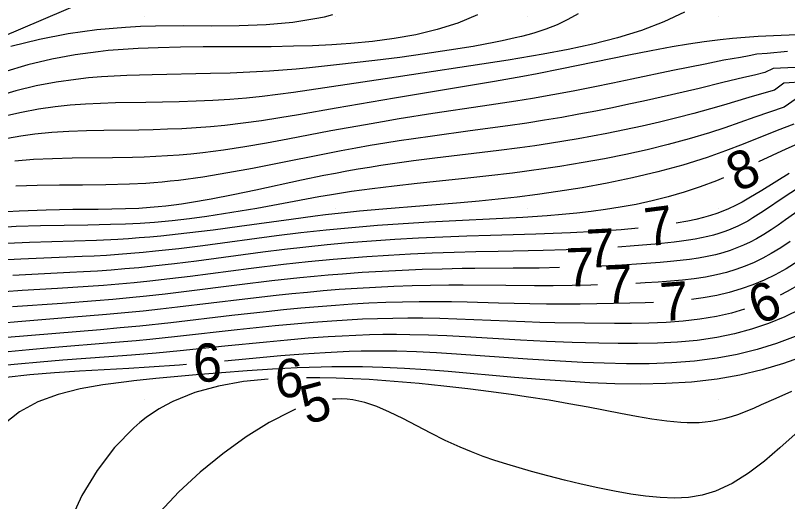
# Model space of a CAD drawing. Extents: x 2602990 to 2605851, y 618069 to 619180.
# Drawn here: x 2603223.26 to 2603263.62, y 618484.68 to 618510.06 of the extents above; entities that cross this region are included whole.
import ezdxf

# ---------------------------------------------------------------- set-up
doc = ezdxf.new("R2010")
doc.units = 0
for name, color, linetype in [('DTM Contours Major', 7, 'Continuous'), ('DTM Contours Major Text', 7, 'Continuous'), ('DTM Contours Minor', 7, 'Continuous'), ('DTM Contours Minor Text', 7, 'Continuous'), ('Exist DTM Crownline', 7, 'Continuous'), ('Exist DTM QL2 LIDAR Elevation Point', 7, 'Continuous'), ('Exist Roads EOP', 7, 'Continuous'), ('PH Exist DTM Obscure Area', 7, 'Continuous')]:
    doc.layers.add(name, color=color, linetype=linetype)

msp = doc.modelspace()

# ---------------------------------------------------------------- linework, layer by layer
at = {"layer": 'DTM Contours Major'}
for points in [[(2603264.071, 618505.713), (2603263.443, 618505.268), (2603262.673, 618505.018), (2603261.902, 618504.751), (2603260.337, 618504.201), (2603259.533, 618503.936), (2603258.47, 618503.616), (2603257.381, 618503.323), (2603256.274, 618503.054), (2603255.159, 618502.81), (2603254.044, 618502.587), (2603252.936, 618502.386), (2603252.323, 618502.282), (2603251.713, 618502.184), (2603251.102, 618502.091), (2603249.871, 618501.918), (2603249.244, 618501.837), (2603248.008, 618501.69), (2603246.751, 618501.552), (2603244.256, 618501.289), (2603243.055, 618501.156), (2603241.911, 618501.018), (2603240.815, 618500.868), (2603239.771, 618500.707), (2603239.115, 618500.595), (2603237.821, 618500.359), (2603235.866, 618499.993), (2603235.011, 618499.843), (2603234.139, 618499.699), (2603233.253, 618499.566), (2603232.353, 618499.446), (2603231.444, 618499.342), (2603230.526, 618499.259), (2603229.771, 618499.207), (2603229.005, 618499.169), (2603228.222, 618499.143), (2603227.035, 618499.12), (2603225.809, 618499.106), (2603224.558, 618499.083), (2603223.297, 618499.039), (2603222.039, 618498.958)], [(2603264.005, 618493.304), (2603263.033, 618492.94), (2603262.026, 618492.628), (2603260.99, 618492.369), (2603259.93, 618492.167), (2603258.752, 618492.014), (2603257.563, 618491.922), (2603256.374, 618491.88), (2603255.194, 618491.879), (2603254.035, 618491.907), (2603252.907, 618491.952), (2603251.736, 618492.011), (2603250.022, 618492.115), (2603246.315, 618492.382), (2603245.266, 618492.448), (2603244.222, 618492.5), (2603243.19, 618492.532), (2603242.567, 618492.541), (2603241.948, 618492.54), (2603241.328, 618492.531), (2603240.705, 618492.513), (2603240.076, 618492.487), (2603239.439, 618492.454), (2603238.296, 618492.378), (2603237.127, 618492.285), (2603234.746, 618492.07), (2603234.187, 618492.019)], [(2603232.195, 618491.843), (2603231.84, 618491.813), (2603230.251, 618491.696), (2603229.177, 618491.629), (2603226.596, 618491.489), (2603225.296, 618491.408), (2603224.015, 618491.305), (2603222.772, 618491.169)]]:
    msp.add_lwpolyline(points, dxfattribs=at)
at = {"layer": 'DTM Contours Minor'}
for points in [[(2603252.667, 618510.156), (2603252.135, 618509.847), (2603251.57, 618509.579), (2603250.975, 618509.347), (2603250.35, 618509.144), (2603250.035, 618509.054), (2603249.713, 618508.969), (2603249.383, 618508.888), (2603248.699, 618508.737), (2603248.344, 618508.664), (2603247.174, 618508.447), (2603245.935, 618508.244), (2603244.651, 618508.054), (2603243.346, 618507.878), (2603242.042, 618507.714), (2603240.036, 618507.48), (2603238.62, 618507.331), (2603237.925, 618507.266), (2603237.233, 618507.208), (2603236.543, 618507.159), (2603235.511, 618507.101), (2603234.477, 618507.06), (2603233.446, 618507.03), (2603230.402, 618506.969), (2603229.736, 618506.953), (2603229.074, 618506.931), (2603228.414, 618506.9), (2603227.751, 618506.858), (2603227.083, 618506.802), (2603226.408, 618506.729), (2603225.384, 618506.581), (2603224.34, 618506.383), (2603223.282, 618506.129), (2603222.215, 618505.814)], [(2603247.408, 618510.09), (2603246.374, 618509.664), (2603245.294, 618509.325), (2603244.181, 618509.061), (2603243.05, 618508.861), (2603241.915, 618508.713), (2603240.79, 618508.606), (2603240.287, 618508.568), (2603239.787, 618508.536), (2603238.791, 618508.486), (2603237.788, 618508.453), (2603236.626, 618508.433), (2603235.445, 618508.424), (2603233.063, 618508.418), (2603231.88, 618508.406), (2603230.712, 618508.382), (2603230.189, 618508.364), (2603229.67, 618508.341), (2603229.151, 618508.312), (2603228.63, 618508.275), (2603228.106, 618508.229), (2603227.575, 618508.173), (2603226.381, 618508.009), (2603225.153, 618507.782), (2603223.902, 618507.484), (2603222.633, 618507.106)], [(2603258.232, 618510.238), (2603257.151, 618509.73), (2603255.975, 618509.287), (2603254.73, 618508.904), (2603253.442, 618508.573), (2603252.139, 618508.289), (2603250.846, 618508.044), (2603250.227, 618507.936), (2603249.006, 618507.738), (2603242.574, 618506.764), (2603238.616, 618506.159), (2603237.787, 618506.04), (2603236.967, 618505.931), (2603236.152, 618505.834), (2603235.339, 618505.752), (2603234.457, 618505.682), (2603233.575, 618505.628), (2603232.696, 618505.59), (2603231.818, 618505.562), (2603230.071, 618505.527), (2603228.489, 618505.499), (2603227.7, 618505.474), (2603226.91, 618505.435), (2603226.12, 618505.377), (2603225.328, 618505.294), (2603224.453, 618505.169), (2603223.575, 618505.004), (2603222.698, 618504.798)], [(2603239.832, 618510.095), (2603239.399, 618509.983), (2603239.109, 618509.917), (2603237.756, 618509.692), (2603236.365, 618509.569), (2603234.946, 618509.52), (2603233.504, 618509.513), (2603232.047, 618509.519), (2603230.583, 618509.507), (2603229.795, 618509.483), (2603229.003, 618509.442), (2603227.515, 618509.312), (2603226.013, 618509.106), (2603224.509, 618508.817), (2603223.015, 618508.439)], [(2603264.523, 618509.062), (2603263.284, 618509.016), (2603262.086, 618508.961), (2603261.4, 618508.916), (2603260.736, 618508.86), (2603260.089, 618508.792), (2603259.265, 618508.688), (2603258.438, 618508.565), (2603257.59, 618508.422), (2603256.48, 618508.216), (2603255.323, 618507.988), (2603251.725, 618507.254), (2603250.532, 618507.021), (2603249.779, 618506.882), (2603248.295, 618506.622), (2603243.07, 618505.75), (2603240.024, 618505.225), (2603238.056, 618504.88), (2603237.081, 618504.717), (2603236.114, 618504.567), (2603235.156, 618504.433), (2603234.209, 618504.322), (2603233.452, 618504.25), (2603232.7, 618504.194), (2603231.953, 618504.151), (2603231.207, 618504.12), (2603230.461, 618504.098), (2603229.713, 618504.083), (2603227.879, 618504.062), (2603226.963, 618504.044), (2603226.052, 618504.01), (2603225.152, 618503.955), (2603224.265, 618503.868), (2603223.544, 618503.769), (2603222.835, 618503.642)], [(2603263.618, 618508.19), (2603262.541, 618508.076), (2603262.014, 618508.04), (2603261.611, 618507.949), (2603261.162, 618507.877), (2603260.287, 618507.722), (2603259.301, 618507.53), (2603257.615, 618507.182), (2603255.476, 618506.73), (2603254.477, 618506.523), (2603253.45, 618506.316), (2603252.403, 618506.111), (2603251.347, 618505.915), (2603250.288, 618505.729), (2603249.413, 618505.586), (2603247.674, 618505.321), (2603245.078, 618504.938), (2603243.321, 618504.662), (2603242.437, 618504.515), (2603241.548, 618504.362), (2603240.652, 618504.203), (2603239.747, 618504.037), (2603237.501, 618503.612), (2603236.373, 618503.403), (2603235.25, 618503.209), (2603234.139, 618503.036), (2603233.049, 618502.893), (2603232.429, 618502.827), (2603231.817, 618502.772), (2603231.208, 618502.728), (2603230.601, 618502.694), (2603229.993, 618502.668), (2603229.382, 618502.65), (2603228.333, 618502.633), (2603226.229, 618502.612), (2603225.198, 618502.587), (2603224.194, 618502.539), (2603223.23, 618502.455)], [(2603264.014, 618507.35), (2603262.865, 618507.299), (2603262.432, 618507.082), (2603261.887, 618506.95), (2603261.332, 618506.826), (2603260.239, 618506.561), (2603258.988, 618506.254), (2603257.553, 618505.916), (2603256.078, 618505.587), (2603255.321, 618505.425), (2603254.466, 618505.248), (2603253.595, 618505.075), (2603252.709, 618504.907), (2603251.811, 618504.745), (2603250.902, 618504.591), (2603249.984, 618504.445), (2603249.002, 618504.301), (2603247.025, 618504.034), (2603245.048, 618503.77), (2603244.065, 618503.63), (2603243.312, 618503.517), (2603242.561, 618503.397), (2603241.806, 618503.271), (2603241.046, 618503.137), (2603240.276, 618502.995), (2603239.492, 618502.845), (2603236.955, 618502.336), (2603235.656, 618502.08), (2603234.352, 618501.839), (2603233.057, 618501.627), (2603231.781, 618501.454), (2603231.349, 618501.406), (2603230.92, 618501.364), (2603230.492, 618501.328), (2603230.066, 618501.297), (2603229.212, 618501.251), (2603227.989, 618501.216), (2603226.766, 618501.202), (2603225.561, 618501.196), (2603224.388, 618501.182), (2603223.274, 618501.145)], [(2603264.514, 618506.597), (2603263.421, 618506.532), (2603262.931, 618506.16), (2603262.26, 618505.98), (2603261.594, 618505.788), (2603260.266, 618505.389), (2603259.595, 618505.191), (2603258.716, 618504.947), (2603257.824, 618504.716), (2603256.92, 618504.497), (2603256.008, 618504.29), (2603255.09, 618504.094), (2603254.17, 618503.909), (2603253.425, 618503.767), (2603252.679, 618503.631), (2603251.928, 618503.503), (2603251.17, 618503.38), (2603250.403, 618503.264), (2603249.625, 618503.154), (2603248.529, 618503.011), (2603245.171, 618502.608), (2603244.058, 618502.468), (2603242.962, 618502.318), (2603242.359, 618502.228), (2603241.762, 618502.134), (2603241.168, 618502.034), (2603240.575, 618501.929), (2603239.98, 618501.817), (2603239.38, 618501.7), (2603238.204, 618501.456), (2603235.822, 618500.939), (2603234.641, 618500.691), (2603233.483, 618500.465), (2603232.359, 618500.273), (2603231.942, 618500.212), (2603231.529, 618500.157), (2603231.119, 618500.109), (2603230.709, 618500.067), (2603230.297, 618500.031), (2603229.708, 618499.992), (2603229.006, 618499.961), (2603227.575, 618499.935), (2603226.251, 618499.926), (2603224.87, 618499.906), (2603223.446, 618499.853), (2603222.798, 618499.804)], [(2603263.944, 618504.38), (2603263.075, 618504.052), (2603261.294, 618503.346), (2603260.371, 618502.992), (2603259.42, 618502.653), (2603258.149, 618502.254), (2603256.84, 618501.898), (2603255.513, 618501.584), (2603254.187, 618501.308), (2603252.881, 618501.07), (2603251.615, 618500.866), (2603250.537, 618500.712), (2603249.489, 618500.579), (2603248.484, 618500.467), (2603247.492, 618500.368), (2603246.514, 618500.28), (2603244.61, 618500.124), (2603242.461, 618499.952), (2603241.235, 618499.841), (2603240.609, 618499.777), (2603239.456, 618499.648), (2603238.931, 618499.583), (2603237.669, 618499.417), (2603234.976, 618499.045), (2603233.59, 618498.86), (2603232.211, 618498.69), (2603230.86, 618498.545), (2603230.286, 618498.492), (2603229.72, 618498.446), (2603229.16, 618498.405), (2603228.603, 618498.37), (2603227.491, 618498.316), (2603226.325, 618498.277), (2603223.986, 618498.211), (2603222.828, 618498.16)], [(2603264.43, 618503.488), (2603263.526, 618503.087), (2603262.093, 618502.413)], [(2603260.27, 618501.593), (2603259.894, 618501.434), (2603259.055, 618501.118), (2603258.214, 618500.84), (2603257.373, 618500.595), (2603256.532, 618500.383), (2603255.695, 618500.201), (2603254.863, 618500.046), (2603254.106, 618499.926), (2603253.35, 618499.824), (2603252.592, 618499.739), (2603251.828, 618499.667), (2603251.054, 618499.606), (2603249.778, 618499.523), (2603244.882, 618499.263), (2603243.528, 618499.181), (2603242.173, 618499.089), (2603240.837, 618498.982), (2603239.501, 618498.855), (2603238.172, 618498.708), (2603236.898, 618498.551), (2603233.057, 618498.042), (2603231.804, 618497.886), (2603230.583, 618497.75), (2603229.929, 618497.686), (2603229.284, 618497.63), (2603228.646, 618497.581), (2603228.01, 618497.539), (2603227.375, 618497.502), (2603226.737, 618497.471), (2603223.54, 618497.347), (2603222.472, 618497.29)], [(2603263.705, 618501.807), (2603262.272, 618500.921), (2603261.596, 618500.519), (2603261.24, 618500.321), (2603260.887, 618500.139), (2603260.534, 618499.973), (2603260.226, 618499.843), (2603259.911, 618499.724), (2603259.585, 618499.615), (2603259.213, 618499.507), (2603258.822, 618499.41), (2603258.409, 618499.32), (2603257.786, 618499.214)], [(2603264.079, 618500.994), (2603263.495, 618500.607), (2603262.362, 618499.845), (2603262.082, 618499.664), (2603261.806, 618499.492), (2603261.531, 618499.331), (2603261.257, 618499.182), (2603261.018, 618499.063), (2603260.777, 618498.953), (2603260.531, 618498.852), (2603260.278, 618498.759), (2603260.019, 618498.674), (2603259.75, 618498.596), (2603259.444, 618498.52), (2603259.125, 618498.45), (2603258.79, 618498.388), (2603258.44, 618498.331), (2603258.073, 618498.278), (2603257.688, 618498.229), (2603256.688, 618498.123), (2603255.602, 618498.03), (2603254.751, 618497.972)], [(2603264.283, 618499.94), (2603263.511, 618499.389), (2603263.132, 618499.123), (2603262.754, 618498.868), (2603262.375, 618498.628), (2603261.993, 618498.405), (2603261.658, 618498.229), (2603261.316, 618498.069), (2603260.967, 618497.923), (2603260.608, 618497.792), (2603260.237, 618497.676), (2603259.854, 618497.574), (2603259.42, 618497.477), (2603258.967, 618497.395), (2603258.495, 618497.325), (2603258.003, 618497.264), (2603257.49, 618497.211), (2603256.956, 618497.164), (2603255.985, 618497.091), (2603254.961, 618497.027), (2603253.9, 618496.973), (2603253.687, 618496.965)], [(2603255.803, 618498.959), (2603254.913, 618498.877), (2603253.605, 618498.787), (2603252.274, 618498.719), (2603250.466, 618498.652), (2603248.093, 618498.582), (2603246.845, 618498.54), (2603245.589, 618498.491), (2603244.333, 618498.432), (2603243.088, 618498.363), (2603241.861, 618498.282), (2603240.663, 618498.189), (2603239.542, 618498.086), (2603238.435, 618497.97), (2603237.324, 618497.84), (2603236.19, 618497.697), (2603232.722, 618497.237), (2603231.573, 618497.095), (2603230.442, 618496.967), (2603229.706, 618496.894), (2603228.979, 618496.829), (2603228.257, 618496.771), (2603227.538, 618496.721), (2603226.819, 618496.676), (2603226.096, 618496.637), (2603224.117, 618496.544), (2603223.121, 618496.492)], [(2603263.756, 618498.263), (2603263.265, 618497.934), (2603262.762, 618497.628), (2603262.317, 618497.388), (2603261.862, 618497.17), (2603261.394, 618496.975), (2603260.913, 618496.802), (2603260.418, 618496.651), (2603259.908, 618496.523), (2603259.333, 618496.408), (2603258.74, 618496.315), (2603258.127, 618496.242), (2603257.496, 618496.184), (2603256.846, 618496.138), (2603256.178, 618496.098), (2603255.686, 618496.074)], [(2603252.754, 618497.865), (2603252.051, 618497.835), (2603250.849, 618497.796), (2603248.497, 618497.744), (2603247.325, 618497.718), (2603246.19, 618497.686), (2603245.045, 618497.645), (2603243.898, 618497.594), (2603242.756, 618497.533), (2603241.629, 618497.461), (2603240.522, 618497.378), (2603239.861, 618497.322), (2603238.559, 618497.196), (2603237.263, 618497.053), (2603235.571, 618496.844), (2603232.395, 618496.433), (2603231.334, 618496.304), (2603230.282, 618496.187), (2603229.469, 618496.105), (2603228.662, 618496.032), (2603227.86, 618495.966), (2603227.059, 618495.907), (2603225.454, 618495.803), (2603223.614, 618495.696), (2603222.688, 618495.635)], [(2603264.164, 618497.237), (2603263.536, 618496.84), (2603262.976, 618496.53), (2603262.399, 618496.25), (2603261.806, 618496.002), (2603261.195, 618495.785), (2603260.568, 618495.6), (2603259.925, 618495.447), (2603259.204, 618495.315), (2603258.601, 618495.235)], [(2603251.688, 618496.897), (2603250.634, 618496.877), (2603249.281, 618496.864), (2603247.273, 618496.853), (2603246.599, 618496.845), (2603245.562, 618496.825), (2603244.516, 618496.795), (2603243.466, 618496.753), (2603242.419, 618496.701), (2603241.38, 618496.638), (2603240.353, 618496.563), (2603239.606, 618496.502), (2603238.865, 618496.434), (2603238.13, 618496.361), (2603236.66, 618496.201), (2603234.967, 618495.995), (2603232.06, 618495.63), (2603231.085, 618495.515), (2603230.111, 618495.407), (2603229.226, 618495.319), (2603228.342, 618495.238), (2603227.46, 618495.164), (2603225.696, 618495.031), (2603223.108, 618494.849)], [(2603253.687, 618495.995), (2603253.333, 618495.984), (2603252.353, 618495.962), (2603251.369, 618495.949), (2603250.389, 618495.945), (2603248.889, 618495.956), (2603246.654, 618495.978), (2603245.905, 618495.978), (2603244.954, 618495.967), (2603243.998, 618495.946), (2603243.039, 618495.912), (2603242.079, 618495.868), (2603241.122, 618495.813), (2603240.17, 618495.747), (2603239.342, 618495.68), (2603238.518, 618495.607), (2603237.698, 618495.526), (2603236.879, 618495.44), (2603235.242, 618495.253), (2603231.72, 618494.826), (2603230.83, 618494.724), (2603229.934, 618494.628), (2603228.98, 618494.533), (2603228.02, 618494.446), (2603226.094, 618494.286), (2603223.385, 618494.072), (2603222.603, 618494.006)], [(2603264.279, 618496.04), (2603263.601, 618495.653), (2603263.226, 618495.468)], [(2603256.607, 618495.081), (2603256.166, 618495.062), (2603255.377, 618495.038), (2603254.516, 618495.017), (2603253.647, 618495.002), (2603252.772, 618494.993), (2603251.894, 618494.991), (2603251.015, 618494.995), (2603250.137, 618495.007), (2603248.499, 618495.046), (2603246.864, 618495.09), (2603246.046, 618495.106), (2603245.226, 618495.114), (2603244.357, 618495.112), (2603243.486, 618495.097), (2603242.612, 618495.072), (2603241.736, 618495.034), (2603240.859, 618494.986), (2603239.981, 618494.928), (2603239.075, 618494.857), (2603238.169, 618494.777), (2603237.264, 618494.689), (2603236.36, 618494.595), (2603234.56, 618494.392), (2603231.374, 618494.019), (2603229.755, 618493.846), (2603228.733, 618493.747), (2603227.699, 618493.655), (2603222.828, 618493.255)], [(2603264.29, 618494.73), (2603263.466, 618494.335), (2603262.613, 618493.988), (2603261.734, 618493.691), (2603260.834, 618493.445), (2603259.914, 618493.252), (2603258.891, 618493.099), (2603257.857, 618493.001), (2603256.817, 618492.947), (2603255.78, 618492.928), (2603254.753, 618492.934), (2603253.742, 618492.954), (2603252.362, 618492.994), (2603251.007, 618493.046), (2603249.654, 618493.112), (2603246.769, 618493.281), (2603245.803, 618493.331), (2603244.839, 618493.37), (2603243.88, 618493.395), (2603243.172, 618493.402), (2603242.466, 618493.398), (2603241.76, 618493.383), (2603241.05, 618493.359), (2603240.334, 618493.326), (2603239.61, 618493.283), (2603238.549, 618493.207), (2603237.471, 618493.116), (2603236.384, 618493.014), (2603234.208, 618492.794), (2603231.869, 618492.555), (2603230.608, 618492.435), (2603229.328, 618492.325), (2603228.146, 618492.234), (2603225.74, 618492.059), (2603224.546, 618491.966), (2603223.377, 618491.864), (2603222.25, 618491.747)], [(2603261.373, 618494.723), (2603260.679, 618494.523), (2603259.903, 618494.346), (2603259.036, 618494.202), (2603258.154, 618494.102), (2603257.262, 618494.038), (2603256.363, 618494.002), (2603255.461, 618493.987), (2603254.562, 618493.984), (2603252.999, 618493.992), (2603251.445, 618494.017), (2603250.668, 618494.037), (2603249.889, 618494.062), (2603246.334, 618494.21), (2603245.444, 618494.238), (2603244.555, 618494.254), (2603243.766, 618494.257), (2603242.976, 618494.249), (2603242.186, 618494.229), (2603241.393, 618494.199), (2603240.596, 618494.158), (2603239.793, 618494.108), (2603238.811, 618494.034), (2603237.821, 618493.948), (2603236.828, 618493.853), (2603234.847, 618493.645), (2603231.725, 618493.3), (2603230.288, 618493.151), (2603229.558, 618493.08), (2603228.462, 618492.982), (2603225.098, 618492.705), (2603223.976, 618492.608), (2603222.868, 618492.505)], [(2603264.49, 618492.267), (2603263.41, 618491.888), (2603262.285, 618491.56), (2603261.122, 618491.288), (2603259.929, 618491.079), (2603258.6, 618490.925), (2603257.257, 618490.84), (2603255.913, 618490.813), (2603254.581, 618490.833), (2603253.275, 618490.886), (2603252.007, 618490.962), (2603250.665, 618491.059), (2603249.348, 618491.168), (2603245.881, 618491.474), (2603244.73, 618491.564), (2603243.588, 618491.638), (2603242.46, 618491.691), (2603241.928, 618491.707), (2603241.397, 618491.718), (2603240.866, 618491.722), (2603240.331, 618491.721), (2603239.791, 618491.715), (2603239.242, 618491.703), (2603237.985, 618491.658), (2603236.689, 618491.591), (2603235.367, 618491.505), (2603234.031, 618491.405), (2603232.696, 618491.294), (2603230.596, 618491.103), (2603229.44, 618490.984), (2603229.056, 618490.941), (2603227.833, 618490.78), (2603226.634, 618490.568), (2603225.488, 618490.279), (2603224.42, 618489.889), (2603223.46, 618489.375), (2603222.634, 618488.71)], [(2603263.813, 618490.437), (2603263.009, 618490.067), (2603262.243, 618489.726), (2603261.831, 618489.549), (2603261.432, 618489.385), (2603261.043, 618489.236), (2603260.66, 618489.106), (2603260.282, 618488.996), (2603259.903, 618488.91), (2603259.605, 618488.859), (2603259.305, 618488.824), (2603259, 618488.802), (2603258.689, 618488.793), (2603258.371, 618488.796), (2603258.045, 618488.81), (2603257.301, 618488.877), (2603256.52, 618488.983), (2603255.711, 618489.118), (2603254.881, 618489.274), (2603253.198, 618489.604), (2603252.184, 618489.792), (2603251.157, 618489.969), (2603249.959, 618490.158), (2603249.289, 618490.256), (2603248.129, 618490.416), (2603246.91, 618490.57), (2603245.646, 618490.714), (2603244.354, 618490.845), (2603243.048, 618490.958), (2603241.744, 618491.05), (2603240.885, 618491.097), (2603240.027, 618491.131), (2603239.164, 618491.15), (2603238.469, 618491.147)], [(2603236.47, 618491.08), (2603235.169, 618490.945), (2603233.877, 618490.715), (2603232.641, 618490.375), (2603231.479, 618489.906), (2603231.116, 618489.721), (2603230.763, 618489.519), (2603230.419, 618489.3), (2603230.084, 618489.065), (2603229.757, 618488.811), (2603229.438, 618488.54), (2603228.431, 618487.509), (2603227.522, 618486.313), (2603226.731, 618484.994), (2603226.076, 618483.593)], [(2603264.021, 618488.196), (2603263.217, 618487.489), (2603262.403, 618486.8), (2603261.574, 618486.167), (2603260.726, 618485.628), (2603259.854, 618485.222), (2603259.155, 618485.016), (2603258.439, 618484.901), (2603257.707, 618484.863), (2603256.96, 618484.889), (2603256.198, 618484.964), (2603255.423, 618485.077), (2603254.564, 618485.228), (2603253.696, 618485.402), (2603252.824, 618485.596), (2603251.953, 618485.806), (2603251.088, 618486.029), (2603250.237, 618486.26), (2603249.588, 618486.443), (2603248.949, 618486.632), (2603248.321, 618486.831), (2603247.704, 618487.043), (2603247.097, 618487.271), (2603246.5, 618487.518), (2603245.723, 618487.879), (2603244.965, 618488.261), (2603243.511, 618489.019), (2603242.817, 618489.356), (2603242.147, 618489.641), (2603241.83, 618489.755), (2603241.518, 618489.851), (2603241.208, 618489.929), (2603240.899, 618489.987), (2603240.589, 618490.025), (2603240.277, 618490.04), (2603239.981, 618490.035), (2603239.825, 618490.021)], [(2603237.903, 618489.502), (2603237.65, 618489.392), (2603236.516, 618488.803), (2603235.316, 618488.054), (2603234.097, 618487.177), (2603232.909, 618486.209), (2603231.798, 618485.183), (2603230.811, 618484.134)]]:
    msp.add_lwpolyline(points, dxfattribs=at)
at = {"layer": 'Exist DTM Crownline'}
msp.add_spline([(2603233.488, 618380.754), (2603285.185, 618400.095), (2603335.457, 618418.629), (2603390.812, 618439.069), (2603440.087, 618457.325), (2603493.996, 618477.231), (2603542.655, 618495.301), (2603600.808, 618516.867), (2603653.659, 618536.362), (2603706.222, 618555.742), (2603764.811, 618577.593), (2603823.52, 618599.847), (2603878.564, 618620.56), (2603937.951, 618643.078), (2603997.369, 618665.789), (2604036.209, 618680.665), (2604055.311, 618688.017)], degree=3, dxfattribs=at)
at = {"layer": 'Exist DTM QL2 LIDAR Elevation Point'}
for p, q in [((2603230, 618510), (2603230, 618510)), ((2603240, 618510), (2603240, 618510)), ((2603250, 618510), (2603250, 618510)), ((2603260, 618510), (2603260, 618510)), ((2603230, 618500), (2603230, 618500)), ((2603240, 618500), (2603240, 618500)), ((2603250, 618500), (2603250, 618500)), ((2603260, 618500), (2603260, 618500)), ((2603230, 618490), (2603230, 618490)), ((2603240, 618490), (2603240, 618490)), ((2603250, 618490), (2603250, 618490)), ((2603260, 618490), (2603260, 618490))]:
    msp.add_line(p, q, dxfattribs=at)
at = {"layer": 'Exist Roads EOP'}
for points in [[(2603230.17, 618389.98), (2603282.929, 618409.597), (2603332.773, 618427.868), (2603388.167, 618448.413), (2603437.203, 618466.721), (2603490.778, 618486.527), (2603539.039, 618504.558), (2603597.451, 618526.156), (2603651.053, 618545.972), (2603705.208, 618566.084), (2603762.02, 618587.183), (2603820.334, 618609.162), (2603876.341, 618629.99), (2603934.909, 618652.28), (2603996.409, 618675.568), (2604033.216, 618689.957), (2604052.01, 618697.199)], [(2604034.633, 618668.486), (2603984.89, 618650.123), (2603936.767, 618631.654), (2603888.195, 618613.335), (2603837.766, 618594.258), (2603782.918, 618573.705), (2603731.939, 618554.39), (2603671.126, 618532.171), (2603621.822, 618514.106), (2603561.545, 618491.877), (2603506.421, 618471.293), (2603452.163, 618451.33), (2603398.364, 618431.316), (2603341.431, 618410.355), (2603281.65, 618388.199), (2603223.033, 618366.475), (2603185.717, 618352.612)]]:
    msp.add_spline(points, degree=3, dxfattribs=at)
at = {"layer": 'PH Exist DTM Obscure Area'}
msp.add_lwpolyline([(2603207.246, 618529.233), (2603209.822, 618531.237), (2603214.422, 618534.789), (2603218.128, 618543.112), (2603220.906, 618549.056), (2603226.708, 618554.894), (2603237.168, 618557.135), (2603246.227, 618554.067), (2603248.017, 618545.26), (2603248.792, 618534.899), (2603249.489, 618527.38), (2603244.599, 618520.53), (2603234.761, 618514.161), (2603222.455, 618508.904), (2603214.54, 618502.252), (2603205.989, 618496.427), (2603199.454, 618490.867), (2603204.275, 618483.054)], dxfattribs=at)

# ---------------------------------------------------------------- texts
at = {"layer": 'DTM Contours Major Text'}
msp.add_text('6', height=2, rotation=5.0237, dxfattribs=at).set_placement((2603232.628, 618490.876))
at = {"layer": 'DTM Contours Minor Text'}
for s, rotation, p in [('8', 24.2239, (2603261, 618500.813)), ('7', 7.3412, (2603256.276, 618497.995)), ('7', 3.0704, (2603253.154, 618496.88)), ('7', 1.9401, (2603252.069, 618495.905)), ('7', 2.2639, (2603254.073, 618495.005)), ('7', 4.4054, (2603257.031, 618494.092)), ('6', 21.9126, (2603262.081, 618493.889)), ('6', 1.9361, (2603236.85, 618490.106)), ('5', 15.1312, (2603238.474, 618488.701))]:
    msp.add_text(s, height=2, rotation=rotation, dxfattribs=at).set_placement(p)

doc.saveas('drawing.dxf')
